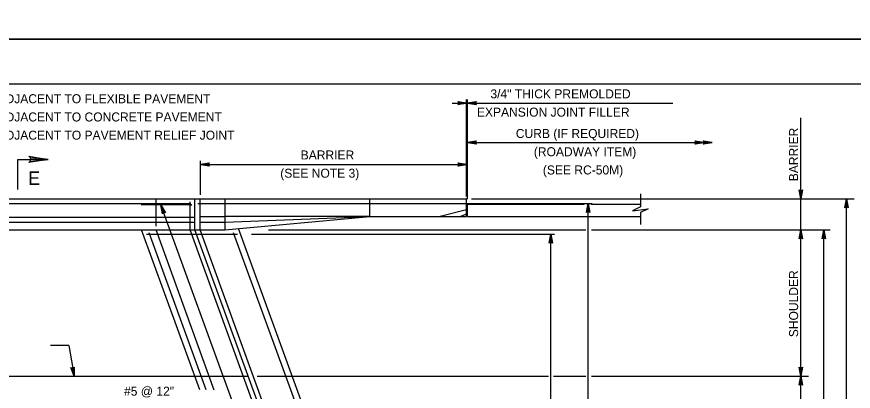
# Model space of a CAD drawing. Extents: x 636530 to 644067, y 294168 to 299122.
# Drawn here: x 638364 to 638642.5, y 296427.3 to 296552 of the extents above; entities that cross this region are included whole.
import ezdxf

# ---------------------------------------------------------------- set-up
doc = ezdxf.new("R2010")
doc.units = 0
doc.layers.add('1', color=7, linetype='Continuous')
doc.layers.add('PLT-BNDY', color=7, linetype='Continuous')

msp = doc.modelspace()

# ---------------------------------------------------------------- linework, layer by layer
at = {"layer": '1'}
for p, q in [((638991.78, 296529.48), (638205.78, 296529.48)), ((638513.8, 296492.11), (638513.8, 296524.38)), ((638514.05, 296491.19), (638514.05, 296524.38)), ((638509.01, 296523.21), (638582.41, 296523.21)), ((638625.04, 296432.28), (638625.04, 296518.3)), ((638514.05, 296510.1), (638527.15, 296510.1)), ((638527.15, 296510.1), (638595.54, 296510.1)), ((638425.17, 296492.64), (638425.17, 296504.04)), ((638425.17, 296502.76), (638513.8, 296502.76)), ((638513.8, 296492.64), (638513.8, 296504.04)), ((638238.94, 296491.34), (638421.82, 296491.34)), ((638397.84, 296491.34), (638513.8, 296491.34)), ((638410.37, 296482.24), (638410.37, 296491.34)), ((638423.34, 296481.05), (638423.34, 296491.34)), ((638423.49, 296491.34), (638513.8, 296491.34)), ((638425.02, 296481.05), (638425.02, 296491.34)), ((638433.28, 296491.34), (638433.28, 296481.05)), ((638462.99, 296491.34), (638493.06, 296491.34)), ((638481.56, 296485.47), (638481.56, 296491.34)), ((638513.8, 296485.47), (638513.8, 296491.34)), ((638515.42, 296491.34), (638642.83, 296491.34)), ((638571.72, 296492.98), (638571.72, 296488.62)), ((638640.28, 296226.92), (638640.28, 296491.34)), ((638240.6, 296489.81), (638421.96, 296489.81)), ((638422.15, 296489.3), (638405.38, 296489.3)), ((638444.76, 296399.38), (638412.03, 296489.3)), ((638421.72, 296481.05), (638421.72, 296490.32)), ((638424.28, 296489.81), (638555.55, 296489.81)), ((638514.05, 296489.53), (638552.92, 296489.53)), ((638514.05, 296485.47), (638514.05, 296489.53)), ((638554.24, 296228.45), (638554.24, 296489.81)), ((638555.24, 296489.53), (638571.72, 296489.53)), ((638425.02, 296485.47), (638433.28, 296485.47)), ((638433.28, 296481.05), (638481.56, 296485.47)), ((638433.28, 296483.53), (638481.56, 296485.47)), ((638481.56, 296485.47), (638433.28, 296485.47)), ((638481.56, 296485.47), (638513.8, 296485.47)), ((638513.8, 296487.68), (638504.93, 296485.47)), ((638513.8, 296486.22), (638511.78, 296485.47)), ((638514.05, 296485.47), (638571.72, 296485.47)), ((638571.72, 296486.82), (638571.72, 296482.75)), ((638241.15, 296485.24), (638423.34, 296485.24)), ((638241.78, 296483.53), (638423.34, 296483.53)), ((638425.02, 296483.53), (638433.28, 296483.53)), ((638242.68, 296481.05), (638433.28, 296481.05)), ((638424.95, 296427.76), (638405.56, 296481.05)), ((638427.11, 296427.78), (638408.09, 296480.03)), ((638429.79, 296427.68), (638410.37, 296481.05)), ((638479.19, 296323.14), (638421.72, 296481.05)), ((638480.75, 296323.33), (638423.34, 296481.05)), ((638477.96, 296335.59), (638425.02, 296481.05)), ((638524.21, 296238.22), (638436.2, 296480.03)), ((638526.74, 296237.21), (638437.84, 296481.47)), ((638447.87, 296481.05), (638553.47, 296481.05)), ((638555.34, 296481.05), (638634.81, 296481.05)), ((638632.66, 296237.21), (638632.66, 296481.05)), ((638407.19, 296479.52), (638437.47, 296479.52)), ((638442.2, 296479.52), (638543.09, 296479.52)), ((638541.78, 296238.73), (638541.78, 296479.52)), ((638381.31, 296442.54), (638375.22, 296442.54)), ((638381.31, 296442.54), (638383.11, 296432.28)), ((638260.43, 296432.28), (638441.09, 296432.28)), ((638444.1, 296432.28), (638541.02, 296432.28)), ((638542.68, 296432.28), (638553.47, 296432.28)), ((638555.34, 296432.28), (638627.62, 296432.28)), ((638625.04, 296285.98), (638625.04, 296432.28))]:
    msp.add_line(p, q, dxfattribs=at)
for points in [[(638513.8, 296523.21), (638510.81, 296522.65), (638510.93, 296522.73), (638511.04, 296522.81), (638511.1, 296522.91), (638511.16, 296523.01), (638511.18, 296523.11), (638511.2, 296523.21), (638511.18, 296523.31), (638511.16, 296523.41), (638511.1, 296523.51), (638511.04, 296523.61), (638510.93, 296523.69), (638510.81, 296523.77), (638513.8, 296523.21), (638510.93, 296523.69), (638511.04, 296523.61), (638513.8, 296523.21), (638511.1, 296523.51), (638511.16, 296523.41), (638513.8, 296523.21), (638511.18, 296523.31), (638511.2, 296523.21), (638513.8, 296523.21), (638511.18, 296523.11), (638511.16, 296523.01), (638513.8, 296523.21), (638511.1, 296522.91), (638511.04, 296522.81), (638513.8, 296523.21), (638510.93, 296522.73)], [(638514.05, 296523.21), (638517.03, 296523.77), (638516.92, 296523.69), (638516.8, 296523.61), (638516.74, 296523.51), (638516.68, 296523.41), (638516.67, 296523.31), (638516.65, 296523.21), (638516.67, 296523.11), (638516.68, 296523.01), (638516.74, 296522.91), (638516.8, 296522.81), (638516.92, 296522.73), (638517.03, 296522.65), (638514.05, 296523.21), (638516.92, 296522.73), (638516.8, 296522.81), (638514.05, 296523.21), (638516.74, 296522.91), (638516.68, 296523.01), (638514.05, 296523.21), (638516.67, 296523.11), (638516.65, 296523.21), (638514.05, 296523.21), (638516.67, 296523.31), (638516.68, 296523.41), (638514.05, 296523.21), (638516.74, 296523.51), (638516.8, 296523.61), (638514.05, 296523.21), (638516.92, 296523.69)], [(638514.05, 296510.1), (638517.03, 296510.66), (638516.92, 296510.58), (638516.8, 296510.5), (638516.74, 296510.4), (638516.68, 296510.3), (638516.67, 296510.2), (638516.65, 296510.1), (638516.67, 296510), (638516.68, 296509.9), (638516.74, 296509.8), (638516.8, 296509.7), (638516.92, 296509.62), (638517.03, 296509.54), (638514.05, 296510.1), (638516.92, 296509.62), (638516.8, 296509.7), (638514.05, 296510.1), (638516.74, 296509.8), (638516.68, 296509.9), (638514.05, 296510.1), (638516.67, 296510), (638516.65, 296510.1), (638514.05, 296510.1), (638516.67, 296510.2), (638516.68, 296510.3), (638514.05, 296510.1), (638516.74, 296510.4), (638516.8, 296510.5), (638514.05, 296510.1), (638516.92, 296510.58)], [(638592.72, 296510.1), (638589.74, 296509.54), (638589.85, 296509.62), (638589.97, 296509.7), (638590.03, 296509.8), (638590.09, 296509.9), (638590.1, 296510), (638590.12, 296510.1), (638590.1, 296510.2), (638590.09, 296510.3), (638590.03, 296510.4), (638589.97, 296510.5), (638589.85, 296510.58), (638589.74, 296510.66), (638592.72, 296510.1), (638589.85, 296510.58), (638589.97, 296510.5), (638592.72, 296510.1), (638590.03, 296510.4), (638590.09, 296510.3), (638592.72, 296510.1), (638590.1, 296510.2), (638590.12, 296510.1), (638592.72, 296510.1), (638590.1, 296510), (638590.09, 296509.9), (638592.72, 296510.1), (638590.03, 296509.8), (638589.97, 296509.7), (638592.72, 296510.1), (638589.85, 296509.62)], [(638595.54, 296510.1), (638592.56, 296509.54), (638592.67, 296509.62), (638592.79, 296509.7), (638592.85, 296509.8), (638592.91, 296509.9), (638592.93, 296510), (638592.94, 296510.1), (638592.93, 296510.2), (638592.91, 296510.3), (638592.85, 296510.4), (638592.79, 296510.5), (638592.67, 296510.58), (638592.56, 296510.66), (638595.54, 296510.1), (638592.67, 296510.58), (638592.79, 296510.5), (638595.54, 296510.1), (638592.85, 296510.4), (638592.91, 296510.3), (638595.54, 296510.1), (638592.93, 296510.2), (638592.94, 296510.1), (638595.54, 296510.1), (638592.93, 296510), (638592.91, 296509.9), (638595.54, 296510.1), (638592.85, 296509.8), (638592.79, 296509.7), (638595.54, 296510.1), (638592.67, 296509.62)], [(638368.38, 296505.23), (638368.61, 296504.79), (638374.49, 296504.47), (638368.38, 296505.23), (638368.07, 296505.5), (638374.49, 296504.47), (638368.61, 296504.18), (638368.4, 296503.74), (638374.49, 296504.47), (638368.07, 296503.45), (638368.4, 296503.74)], [(638364.41, 296494.39), (638364.41, 296504.47), (638374.49, 296504.47)], [(638425.17, 296502.76), (638428.15, 296503.32), (638428.04, 296503.24), (638427.92, 296503.16), (638427.86, 296503.06), (638427.81, 296502.96), (638427.79, 296502.86), (638427.77, 296502.76), (638427.79, 296502.66), (638427.81, 296502.56), (638427.86, 296502.46), (638427.92, 296502.36), (638428.04, 296502.28), (638428.15, 296502.2), (638425.17, 296502.76), (638428.04, 296502.28), (638427.92, 296502.36), (638425.17, 296502.76), (638427.86, 296502.46), (638427.81, 296502.56), (638425.17, 296502.76), (638427.79, 296502.66), (638427.77, 296502.76), (638425.17, 296502.76), (638427.79, 296502.86), (638427.81, 296502.96), (638425.17, 296502.76), (638427.86, 296503.06), (638427.92, 296503.16), (638425.17, 296502.76), (638428.04, 296503.24)], [(638513.8, 296502.76), (638510.81, 296502.2), (638510.93, 296502.28), (638511.04, 296502.36), (638511.1, 296502.46), (638511.16, 296502.56), (638511.18, 296502.66), (638511.2, 296502.76), (638511.18, 296502.86), (638511.16, 296502.96), (638511.1, 296503.06), (638511.04, 296503.16), (638510.93, 296503.24), (638510.81, 296503.32), (638513.8, 296502.76), (638510.93, 296503.24), (638511.04, 296503.16), (638513.8, 296502.76), (638511.1, 296503.06), (638511.16, 296502.96), (638513.8, 296502.76), (638511.18, 296502.86), (638511.2, 296502.76), (638513.8, 296502.76), (638511.18, 296502.66), (638511.16, 296502.56), (638513.8, 296502.76), (638511.1, 296502.46), (638511.04, 296502.36), (638513.8, 296502.76), (638510.93, 296502.28)], [(638625.04, 296491.34), (638624.49, 296494.32), (638624.57, 296494.2), (638624.64, 296494.09), (638624.74, 296494.03), (638624.84, 296493.97), (638624.94, 296493.95), (638625.04, 296493.94), (638625.14, 296493.95), (638625.24, 296493.97), (638625.34, 296494.03), (638625.44, 296494.09), (638625.52, 296494.2), (638625.6, 296494.32), (638625.04, 296491.34), (638625.52, 296494.2), (638625.44, 296494.09), (638625.04, 296491.34), (638625.34, 296494.03), (638625.24, 296493.97), (638625.04, 296491.34), (638625.14, 296493.95), (638625.04, 296493.94), (638625.04, 296491.34), (638624.94, 296493.95), (638624.84, 296493.97), (638625.04, 296491.34), (638624.74, 296494.03), (638624.64, 296494.09), (638625.04, 296491.34), (638624.57, 296494.2)], [(638640.28, 296491.34), (638640.84, 296488.35), (638640.76, 296488.47), (638640.68, 296488.58), (638640.58, 296488.64), (638640.48, 296488.7), (638640.38, 296488.72), (638640.28, 296488.74), (638640.18, 296488.72), (638640.08, 296488.7), (638639.98, 296488.64), (638639.88, 296488.58), (638639.81, 296488.47), (638639.73, 296488.35), (638640.28, 296491.34), (638639.81, 296488.47), (638639.88, 296488.58), (638640.28, 296491.34), (638639.98, 296488.64), (638640.08, 296488.7), (638640.28, 296491.34), (638640.18, 296488.72), (638640.28, 296488.74), (638640.28, 296491.34), (638640.38, 296488.72), (638640.48, 296488.7), (638640.28, 296491.34), (638640.58, 296488.64), (638640.68, 296488.58), (638640.28, 296491.34), (638640.76, 296488.47)], [(638412.03, 296489.3), (638413.57, 296486.69), (638413.46, 296486.77), (638413.34, 296486.85), (638413.23, 296486.88), (638413.12, 296486.9), (638413.02, 296486.88), (638412.92, 296486.86), (638412.83, 296486.81), (638412.74, 296486.76), (638412.67, 296486.67), (638412.59, 296486.58), (638412.56, 296486.45), (638412.52, 296486.31), (638412.03, 296489.3), (638412.56, 296486.45), (638412.59, 296486.58), (638412.03, 296489.3), (638412.67, 296486.67), (638412.74, 296486.76), (638412.03, 296489.3), (638412.83, 296486.81), (638412.92, 296486.86), (638412.03, 296489.3), (638413.02, 296486.88), (638413.12, 296486.9), (638412.03, 296489.3), (638413.23, 296486.88), (638413.34, 296486.85), (638412.03, 296489.3), (638413.46, 296486.77)], [(638554.24, 296489.81), (638554.8, 296486.83), (638554.72, 296486.94), (638554.64, 296487.06), (638554.54, 296487.12), (638554.44, 296487.18), (638554.34, 296487.19), (638554.24, 296487.21), (638554.14, 296487.19), (638554.04, 296487.18), (638553.94, 296487.12), (638553.84, 296487.06), (638553.76, 296486.94), (638553.68, 296486.83), (638554.24, 296489.81), (638553.76, 296486.94), (638553.84, 296487.06), (638554.24, 296489.81), (638553.94, 296487.12), (638554.04, 296487.18), (638554.24, 296489.81), (638554.14, 296487.19), (638554.24, 296487.21), (638554.24, 296489.81), (638554.34, 296487.19), (638554.44, 296487.18), (638554.24, 296489.81), (638554.54, 296487.12), (638554.64, 296487.06), (638554.24, 296489.81), (638554.72, 296486.94)], [(638571.72, 296488.62), (638569.06, 296487.32), (638574.26, 296488.02), (638571.72, 296486.82)], [(638625.04, 296481.05), (638625.6, 296478.07), (638625.52, 296478.18), (638625.44, 296478.3), (638625.34, 296478.36), (638625.24, 296478.41), (638625.14, 296478.43), (638625.04, 296478.45), (638624.94, 296478.43), (638624.84, 296478.41), (638624.74, 296478.36), (638624.64, 296478.3), (638624.57, 296478.18), (638624.49, 296478.07), (638625.04, 296481.05), (638624.57, 296478.18), (638624.64, 296478.3), (638625.04, 296481.05), (638624.74, 296478.36), (638624.84, 296478.41), (638625.04, 296481.05), (638624.94, 296478.43), (638625.04, 296478.45), (638625.04, 296481.05), (638625.14, 296478.43), (638625.24, 296478.41), (638625.04, 296481.05), (638625.34, 296478.36), (638625.44, 296478.3), (638625.04, 296481.05), (638625.52, 296478.18)], [(638632.66, 296481.05), (638633.22, 296478.07), (638633.14, 296478.18), (638633.06, 296478.3), (638632.96, 296478.36), (638632.86, 296478.41), (638632.76, 296478.43), (638632.66, 296478.45), (638632.56, 296478.43), (638632.46, 296478.41), (638632.36, 296478.36), (638632.26, 296478.3), (638632.19, 296478.18), (638632.11, 296478.07), (638632.66, 296481.05), (638632.19, 296478.18), (638632.26, 296478.3), (638632.66, 296481.05), (638632.36, 296478.36), (638632.46, 296478.41), (638632.66, 296481.05), (638632.56, 296478.43), (638632.66, 296478.45), (638632.66, 296481.05), (638632.76, 296478.43), (638632.86, 296478.41), (638632.66, 296481.05), (638632.96, 296478.36), (638633.06, 296478.3), (638632.66, 296481.05), (638633.14, 296478.18)], [(638541.78, 296479.52), (638542.34, 296476.54), (638542.26, 296476.66), (638542.18, 296476.77), (638542.08, 296476.83), (638541.98, 296476.89), (638541.88, 296476.91), (638541.78, 296476.92), (638541.68, 296476.91), (638541.58, 296476.89), (638541.48, 296476.83), (638541.38, 296476.77), (638541.3, 296476.66), (638541.22, 296476.54), (638541.78, 296479.52), (638541.3, 296476.66), (638541.38, 296476.77), (638541.78, 296479.52), (638541.48, 296476.83), (638541.58, 296476.89), (638541.78, 296479.52), (638541.68, 296476.91), (638541.78, 296476.92), (638541.78, 296479.52), (638541.88, 296476.91), (638541.98, 296476.89), (638541.78, 296479.52), (638542.08, 296476.83), (638542.18, 296476.77), (638541.78, 296479.52), (638542.26, 296476.66)], [(638383.11, 296432.28), (638382.04, 296435.12), (638382.14, 296435.02), (638382.24, 296434.92), (638382.35, 296434.88), (638382.46, 296434.84), (638382.56, 296434.84), (638382.66, 296434.84), (638382.76, 296434.88), (638382.85, 296434.91), (638382.94, 296434.99), (638383.03, 296435.06), (638383.09, 296435.19), (638383.14, 296435.32), (638383.11, 296432.28), (638383.09, 296435.19), (638383.03, 296435.06), (638383.11, 296432.28), (638382.94, 296434.99), (638382.85, 296434.91), (638383.11, 296432.28), (638382.76, 296434.88), (638382.66, 296434.84), (638383.11, 296432.28), (638382.56, 296434.84), (638382.46, 296434.84), (638383.11, 296432.28), (638382.35, 296434.88), (638382.24, 296434.92), (638383.11, 296432.28), (638382.14, 296435.02)], [(638625.04, 296432.28), (638624.49, 296435.26), (638624.57, 296435.15), (638624.64, 296435.03), (638624.74, 296434.97), (638624.84, 296434.91), (638624.94, 296434.9), (638625.04, 296434.88), (638625.14, 296434.9), (638625.24, 296434.91), (638625.34, 296434.97), (638625.44, 296435.03), (638625.52, 296435.15), (638625.6, 296435.26), (638625.04, 296432.28), (638625.52, 296435.15), (638625.44, 296435.03), (638625.04, 296432.28), (638625.34, 296434.97), (638625.24, 296434.91), (638625.04, 296432.28), (638625.14, 296434.9), (638625.04, 296434.88), (638625.04, 296432.28), (638624.94, 296434.9), (638624.84, 296434.91), (638625.04, 296432.28), (638624.74, 296434.97), (638624.64, 296435.03), (638625.04, 296432.28), (638624.57, 296435.15)], [(638625.04, 296432.28), (638625.6, 296429.3), (638625.52, 296429.41), (638625.44, 296429.53), (638625.34, 296429.59), (638625.24, 296429.65), (638625.14, 296429.66), (638625.04, 296429.68), (638624.94, 296429.66), (638624.84, 296429.65), (638624.74, 296429.59), (638624.64, 296429.53), (638624.57, 296429.41), (638624.49, 296429.3), (638625.04, 296432.28), (638624.57, 296429.41), (638624.64, 296429.53), (638625.04, 296432.28), (638624.74, 296429.59), (638624.84, 296429.65), (638625.04, 296432.28), (638624.94, 296429.66), (638625.04, 296429.68), (638625.04, 296432.28), (638625.14, 296429.66), (638625.24, 296429.65), (638625.04, 296432.28), (638625.34, 296429.59), (638625.44, 296429.53), (638625.04, 296432.28), (638625.52, 296429.41)]]:
    msp.add_lwpolyline(points, dxfattribs=at)
for radius in [0.19, 0.143, 0.0952, 0.0476]:
    msp.add_circle((638421.96, 296489.31), radius, dxfattribs=at)
at = {"layer": 'PLT-BNDY'}
for points in [[(638165.78, 297138.48), (639006.78, 297138.48), (639006.78, 296544.48), (638165.78, 296544.48)], [(638165.78, 296544.48), (639006.78, 296544.48), (639006.78, 295950.48), (638165.78, 295950.48)]]:
    msp.add_lwpolyline(points, close=True, dxfattribs=at)

# ---------------------------------------------------------------- texts
at = {"layer": '1'}
for s, height, p in [('3/4" THICK PREMOLDED', 3, (638521.72, 296524.79)), ('5\'-0" ADJACENT TO FLEXIBLE PAVEMENT', 3, (638348.5, 296523.17)), ('EXPANSION JOINT FILLER', 3, (638517.22, 296518.71)), ('7\'-6" ADJACENT TO CONCRETE PAVEMENT', 3, (638348.5, 296517.1)), ('9\'-6" ADJACENT TO PAVEMENT RELIEF JOINT', 3, (638348.5, 296511.03)), ('CURB (IF REQUIRED)', 3, (638530.17, 296511.59)), ('(ROADWAY ITEM)', 3, (638536.17, 296505.52)), ('BARRIER', 3, (638458.54, 296504.44)), ('(SEE RC-50M)', 3, (638539.17, 296499.45)), ('E', 4.5, (638367.79, 296495.97)), ('(SEE NOTE 3)', 3, (638451.74, 296498.37)), ('#5 @ 12"', 3, (638399.73, 296425.79))]:
    msp.add_text(s, height=height, dxfattribs=at).set_placement(p)
for s, p in [('BARRIER', (638624.15, 296497.19)), ('SHOULDER', (638624.15, 296445.26))]:
    msp.add_text(s, height=3, rotation=90, dxfattribs=at).set_placement(p)

doc.saveas('drawing.dxf')
